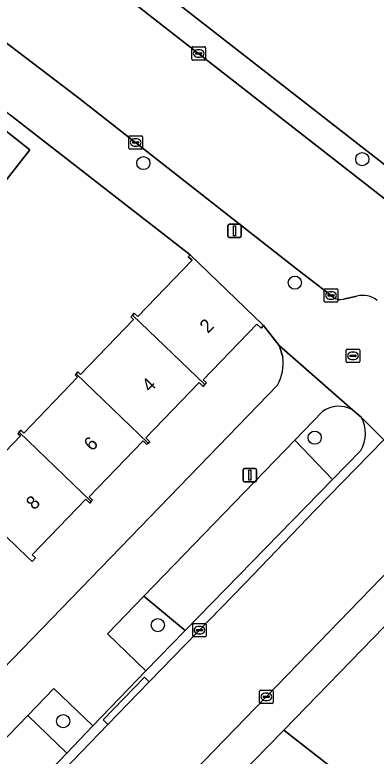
# Model space of a CAD drawing. Extents: x 157445 to 158888, y 383061 to 384688.
# Drawn here: x 158606.9 to 158633.7, y 383927.8 to 383982.9 of the extents above; entities that cross this region are included whole.
import ezdxf

# ---------------------------------------------------------------- set-up
doc = ezdxf.new("R2010")
doc.units = 0
for name, color, linetype in [('IMGEO_Berm_groen', 7, 'Continuous'), ('IMGEO_Boom', 7, 'Continuous'), ('IMGEO_Brandkraan', 7, 'Continuous'), ('IMGEO_Erf', 7, 'Continuous'), ('IMGEO_Groenvoorziening', 7, 'Continuous'), ('IMGEO_Kolk', 7, 'Continuous'), ('IMGEO_Lichtmast', 7, 'Continuous'), ('IMGEO_Pand', 7, 'Continuous'), ('IMGEO_Pand_nummerreeks', 7, 'Continuous'), ('IMGEO_Rijbaan_lokaal_open', 7, 'Continuous'), ('IMGEO_Voetpad_open', 7, 'Continuous')]:
    doc.layers.add(name, color=color, linetype=linetype)

msp = doc.modelspace()

# ---------------------------------------------------------------- linework, layer by layer
at = {"layer": 'IMGEO_Berm_groen'}
msp.add_lwpolyline([(158694.724, 383924.511), (158678.1, 383937.509), (158654.191, 383956.204), (158635.376, 383970.915), (158616.579, 383985.612), (158606.237, 383993.699), (158595.875, 384001.543), (158589.846, 384006.513), (158585.348, 384010.678), (158564.348, 384032.052), (158562.78, 384030.872), (158563.329, 384030.29), (158566.886, 384026.615), (158583.921, 384009.276), (158588.574, 384004.97), (158594.603, 384000), (158605.005, 383992.123), (158636.085, 383967.822), (158710.762, 383909.432), (158715.776, 383905.511), (158738.521, 383887.727), (158741.882, 383885.094), (158754.965, 383874.95), (158755.145, 383874.821)], dxfattribs=at)
at = {"layer": 'IMGEO_Boom'}
for centre in [(158632.69, 383972.135), (158616.448, 383971.848), (158627.68, 383962.966), (158629.158, 383951.451), (158617.518, 383937.532), (158610.499, 383930.396)]:
    msp.add_circle(centre, 0.489, dxfattribs=at)
at = {"layer": 'IMGEO_Brandkraan'}
for p, q in [((158631.497, 383957.105), (158631.497, 383957.957)), ((158631.572, 383958.031), (158632.424, 383958.031)), ((158631.756, 383957.525), (158631.756, 383957.537)), ((158632.194, 383957.488), (158631.796, 383957.488)), ((158631.799, 383957.574), (158632.197, 383957.574)), ((158631.985, 383957.811), (158632.01, 383957.811)), ((158632.24, 383957.537), (158632.24, 383957.525)), ((158632.498, 383957.957), (158632.498, 383957.105)), ((158632.424, 383957.031), (158631.572, 383957.031)), ((158632.008, 383957.251), (158631.983, 383957.251))]:
    msp.add_line(p, q, dxfattribs=at)
for points in [[(158631.497, 383957.105), (158631.497, 383957.957)], [(158631.572, 383958.031), (158632.424, 383958.031)], [(158632.498, 383957.957), (158632.498, 383957.105)], [(158632.424, 383957.031), (158631.572, 383957.031)]]:
    msp.add_lwpolyline(points, dxfattribs=at)
for centre, radius, start, end in [((158631.574, 383957.955), 0.0765, 91.552, 178.448), ((158631.574, 383957.955), 0.0765, 91.552, 178.448), ((158631.796, 383957.534), 0.0403, 85.8775, 175.7526), ((158631.793, 383957.524), 0.0366, 178.938, 274.7102), ((158632.197, 383957.531), 0.043, 264.8664, 352.4533), ((158632.201, 383957.536), 0.0386, 1.7309, 96.639), ((158632.422, 383957.955), 0.0765, 1.552, 88.448), ((158632.422, 383957.955), 0.0765, 1.552, 88.448), ((158631.574, 383957.107), 0.0765, 181.552, 268.448), ((158631.574, 383957.107), 0.0765, 181.552, 268.448), ((158632.422, 383957.107), 0.0765, 271.552, 358.448), ((158632.422, 383957.107), 0.0765, 271.552, 358.448)]:
    msp.add_arc(centre, radius, start, end, dxfattribs=at)
for centre, major_axis, ratio, start_param, end_param in [((158631.984, 383957.531), (-0.387, 0.002), 0.722429, 4.712389, 7.853982), ((158632.009, 383957.531), (-0.39, 0.002), 0.717154, 1.570796, 4.712389)]:
    msp.add_ellipse(centre, major_axis=major_axis, ratio=ratio, start_param=start_param, end_param=end_param, dxfattribs=at)
at = {"layer": 'IMGEO_Erf'}
for points in [[(158603.348, 383947.444), (158607.337, 383951.583), (158607.142, 383951.771), (158607.223, 383951.855), (158607.363, 383952), (158607.577, 383951.795), (158611.566, 383955.935), (158611.374, 383956.12), (158611.456, 383956.205), (158611.578, 383956.331), (158611.776, 383956.141), (158615.721, 383960.235), (158615.517, 383960.432), (158615.638, 383960.557), (158615.768, 383960.692), (158616.025, 383960.444), (158620.055, 383964.627), (158619.781, 383964.889), (158619.916, 383965.031), (158606.595, 383975.412)], [(158605.89, 383974.509), (158608.026, 383972.841), (158605.82, 383970.018)], [(158626.798, 383957.45), (158626.524, 383958.289), (158625.372, 383959.774), (158625.183, 383959.578), (158624.857, 383959.892), (158620.876, 383955.76), (158621.124, 383955.522), (158620.998, 383955.392), (158620.873, 383955.262), (158620.582, 383955.543), (158616.619, 383951.431), (158616.915, 383951.145), (158616.814, 383951.041), (158616.714, 383950.937), (158616.425, 383951.216), (158612.416, 383947.056), (158612.67, 383946.811), (158612.568, 383946.705), (158612.467, 383946.599), (158612.175, 383946.88), (158608.2, 383942.755), (158608.438, 383942.526), (158608.185, 383942.264), (158607.875, 383942.562)], [(158574.651, 383901.833), (158626.393, 383955.347)], [(158607.875, 383942.562), (158604.584, 383945.733)], [(158641.756, 383945.071), (158626.862, 383929.728), (158633.84, 383924.271)]]:
    msp.add_lwpolyline(points, dxfattribs=at)
msp.add_arc((158623.255, 383957.042), 3.567, 331.6278, 6.5708, dxfattribs=at)
at = {"layer": 'IMGEO_Groenvoorziening'}
for points in [[(158616.579, 383985.612), (158635.376, 383970.915), (158654.191, 383956.204), (158678.1, 383937.509), (158694.724, 383924.511), (158711.994, 383911.008), (158717.008, 383907.087), (158725.26, 383900.681), (158756.19, 383876.531)], [(158629.727, 383953.398), (158627.681, 383951.277), (158630.485, 383948.351), (158632.577, 383950.497)], [(158632.61, 383952.978), (158631.956, 383953.514)]]:
    msp.add_lwpolyline(points, dxfattribs=at)
for points in [[(158619.539, 383937.128), (158630.485, 383948.351), (158627.681, 383951.277), (158616.49, 383939.676)], [(158613.783, 383936.87), (158616.621, 383934.135), (158619.539, 383937.128), (158616.49, 383939.676)], [(158609.797, 383932.825), (158607.862, 383930.824), (158610.765, 383928.015), (158612.705, 383930.041)], [(158601.261, 383918.093), (158610.765, 383928.015), (158607.862, 383930.824), (158598.313, 383920.947)]]:
    msp.add_lwpolyline(points, close=True, dxfattribs=at)
for centre, radius, start, end in [((158630.931, 383951.733), 2.055, 60.084, 125.8741), ((158630.475, 383951.766), 2.455, 328.8841, 29.5918)]:
    msp.add_arc(centre, radius, start, end, dxfattribs=at)
at = {"layer": 'IMGEO_Kolk'}
for p, q in [((158620.053, 383979.566), (158620.053, 383980.418)), ((158620.128, 383980.492), (158620.98, 383980.492)), ((158620.541, 383980.272), (158620.566, 383980.272)), ((158621.054, 383980.418), (158621.054, 383979.566)), ((158620.312, 383979.986), (158620.312, 383979.998)), ((158620.75, 383979.949), (158620.352, 383979.949)), ((158620.355, 383980.035), (158620.753, 383980.035)), ((158620.564, 383979.712), (158620.539, 383979.712)), ((158620.796, 383979.998), (158620.796, 383979.986)), ((158620.98, 383979.492), (158620.128, 383979.492)), ((158615.374, 383972.955), (158615.374, 383973.807)), ((158615.449, 383973.881), (158616.301, 383973.881)), ((158615.862, 383973.661), (158615.887, 383973.661)), ((158616.375, 383973.807), (158616.375, 383972.955)), ((158615.633, 383973.375), (158615.633, 383973.387)), ((158616.071, 383973.338), (158615.673, 383973.338)), ((158615.676, 383973.424), (158616.074, 383973.424)), ((158615.885, 383973.101), (158615.86, 383973.101)), ((158616.117, 383973.387), (158616.117, 383973.375)), ((158616.301, 383972.881), (158615.449, 383972.881)), ((158629.869, 383961.591), (158629.869, 383962.443)), ((158629.944, 383962.517), (158630.796, 383962.517)), ((158630.87, 383962.443), (158630.87, 383961.591)), ((158630.128, 383962.011), (158630.128, 383962.023)), ((158630.566, 383961.974), (158630.168, 383961.974)), ((158630.171, 383962.06), (158630.569, 383962.06)), ((158630.357, 383962.297), (158630.382, 383962.297)), ((158630.612, 383962.023), (158630.612, 383962.011)), ((158630.796, 383961.517), (158629.944, 383961.517)), ((158630.38, 383961.737), (158630.355, 383961.737)), ((158620.104, 383936.729), (158620.104, 383937.581)), ((158620.179, 383937.655), (158621.031, 383937.655)), ((158620.363, 383937.149), (158620.363, 383937.161)), ((158620.801, 383937.112), (158620.403, 383937.112)), ((158620.406, 383937.198), (158620.804, 383937.198)), ((158620.592, 383937.435), (158620.617, 383937.435)), ((158620.847, 383937.161), (158620.847, 383937.149)), ((158621.105, 383937.581), (158621.105, 383936.729)), ((158621.031, 383936.655), (158620.179, 383936.655)), ((158620.615, 383936.875), (158620.59, 383936.875)), ((158625.146, 383932.706), (158625.998, 383932.706)), ((158625.071, 383931.78), (158625.071, 383932.632)), ((158625.33, 383932.2), (158625.33, 383932.212)), ((158625.768, 383932.163), (158625.37, 383932.163)), ((158625.373, 383932.249), (158625.771, 383932.249)), ((158625.559, 383932.486), (158625.584, 383932.486)), ((158625.814, 383932.212), (158625.814, 383932.2)), ((158626.072, 383932.632), (158626.072, 383931.78)), ((158625.998, 383931.706), (158625.146, 383931.706)), ((158625.582, 383931.926), (158625.557, 383931.926))]:
    msp.add_line(p, q, dxfattribs=at)
for points in [[(158620.053, 383979.566), (158620.053, 383980.418)], [(158620.128, 383980.492), (158620.98, 383980.492)], [(158621.054, 383980.418), (158621.054, 383979.566)], [(158620.98, 383979.492), (158620.128, 383979.492)], [(158615.374, 383972.955), (158615.374, 383973.807)], [(158615.449, 383973.881), (158616.301, 383973.881)], [(158616.375, 383973.807), (158616.375, 383972.955)], [(158616.301, 383972.881), (158615.449, 383972.881)], [(158629.869, 383961.591), (158629.869, 383962.443)], [(158629.944, 383962.517), (158630.796, 383962.517)], [(158630.87, 383962.443), (158630.87, 383961.591)], [(158630.796, 383961.517), (158629.944, 383961.517)], [(158620.104, 383936.729), (158620.104, 383937.581)], [(158620.179, 383937.655), (158621.031, 383937.655)], [(158621.105, 383937.581), (158621.105, 383936.729)], [(158621.031, 383936.655), (158620.179, 383936.655)], [(158625.146, 383932.706), (158625.998, 383932.706)], [(158625.071, 383931.78), (158625.071, 383932.632)], [(158626.072, 383932.632), (158626.072, 383931.78)], [(158625.998, 383931.706), (158625.146, 383931.706)]]:
    msp.add_lwpolyline(points, dxfattribs=at)
for centre, radius, start, end in [((158620.13, 383980.416), 0.0765, 91.552, 178.448), ((158620.13, 383980.416), 0.0765, 91.552, 178.448), ((158620.978, 383980.416), 0.0765, 1.552, 88.448), ((158620.978, 383980.416), 0.0765, 1.552, 88.448), ((158620.13, 383979.568), 0.0765, 181.552, 268.448), ((158620.13, 383979.568), 0.0765, 181.552, 268.448), ((158620.352, 383979.995), 0.0403, 85.8775, 175.7526), ((158620.349, 383979.985), 0.0366, 178.938, 274.7102), ((158620.753, 383979.992), 0.043, 264.8664, 352.4533), ((158620.757, 383979.997), 0.0386, 1.7309, 96.639), ((158620.978, 383979.568), 0.0765, 271.552, 358.448), ((158620.978, 383979.568), 0.0765, 271.552, 358.448), ((158615.451, 383973.805), 0.0765, 91.552, 178.448), ((158615.451, 383973.805), 0.0765, 91.552, 178.448), ((158616.299, 383973.805), 0.0765, 1.552, 88.448), ((158616.299, 383973.805), 0.0765, 1.552, 88.448), ((158615.451, 383972.957), 0.0765, 181.552, 268.448), ((158615.451, 383972.957), 0.0765, 181.552, 268.448), ((158615.673, 383973.384), 0.0403, 85.8775, 175.7526), ((158615.67, 383973.374), 0.0366, 178.938, 274.7102), ((158616.074, 383973.381), 0.043, 264.8664, 352.4533), ((158616.078, 383973.386), 0.0386, 1.7309, 96.639), ((158616.299, 383972.957), 0.0765, 271.552, 358.448), ((158616.299, 383972.957), 0.0765, 271.552, 358.448), ((158629.946, 383962.441), 0.0765, 91.552, 178.448), ((158629.946, 383962.441), 0.0765, 91.552, 178.448), ((158630.794, 383962.441), 0.0765, 1.552, 88.448), ((158630.794, 383962.441), 0.0765, 1.552, 88.448), ((158630.168, 383962.02), 0.0403, 85.8775, 175.7526), ((158630.165, 383962.01), 0.0366, 178.938, 274.7102), ((158630.569, 383962.017), 0.043, 264.8664, 352.4533), ((158630.573, 383962.022), 0.0386, 1.7309, 96.639), ((158629.946, 383961.593), 0.0765, 181.552, 268.448), ((158629.946, 383961.593), 0.0765, 181.552, 268.448), ((158630.794, 383961.593), 0.0765, 271.552, 358.448), ((158630.794, 383961.593), 0.0765, 271.552, 358.448), ((158620.181, 383937.579), 0.0765, 91.552, 178.448), ((158620.181, 383937.579), 0.0765, 91.552, 178.448), ((158620.403, 383937.158), 0.0403, 85.8775, 175.7526), ((158620.4, 383937.148), 0.0366, 178.938, 274.7102), ((158620.804, 383937.155), 0.043, 264.8664, 352.4533), ((158620.808, 383937.16), 0.0386, 1.7309, 96.639), ((158621.029, 383937.579), 0.0765, 1.552, 88.448), ((158621.029, 383937.579), 0.0765, 1.552, 88.448), ((158620.181, 383936.731), 0.0765, 181.552, 268.448), ((158620.181, 383936.731), 0.0765, 181.552, 268.448), ((158621.029, 383936.731), 0.0765, 271.552, 358.448), ((158621.029, 383936.731), 0.0765, 271.552, 358.448), ((158625.148, 383932.63), 0.0765, 91.552, 178.448), ((158625.148, 383932.63), 0.0765, 91.552, 178.448), ((158625.996, 383932.63), 0.0765, 1.552, 88.448), ((158625.996, 383932.63), 0.0765, 1.552, 88.448), ((158625.37, 383932.209), 0.0403, 85.8775, 175.7526), ((158625.367, 383932.199), 0.0366, 178.938, 274.7102), ((158625.771, 383932.206), 0.043, 264.8664, 352.4533), ((158625.775, 383932.211), 0.0386, 1.7309, 96.639), ((158625.148, 383931.782), 0.0765, 181.552, 268.448), ((158625.148, 383931.782), 0.0765, 181.552, 268.448), ((158625.996, 383931.782), 0.0765, 271.552, 358.448), ((158625.996, 383931.782), 0.0765, 271.552, 358.448)]:
    msp.add_arc(centre, radius, start, end, dxfattribs=at)
for centre, major_axis, ratio, start_param, end_param in [((158620.54, 383979.992), (-0.387, 0.002), 0.722429, 4.712389, 7.853982), ((158620.565, 383979.992), (-0.39, 0.002), 0.717154, 1.570796, 4.712389), ((158615.861, 383973.381), (-0.387, 0.002), 0.722429, 4.712389, 7.853982), ((158615.886, 383973.381), (-0.39, 0.002), 0.717154, 1.570796, 4.712389), ((158630.356, 383962.017), (-0.387, 0.002), 0.722429, 4.712389, 7.853982), ((158630.381, 383962.017), (-0.39, 0.002), 0.717154, 1.570796, 4.712389), ((158620.591, 383937.155), (-0.387, 0.002), 0.722429, 4.712389, 7.853982), ((158620.616, 383937.155), (-0.39, 0.002), 0.717154, 1.570796, 4.712389), ((158625.558, 383932.206), (-0.387, 0.002), 0.722429, 4.712389, 7.853982), ((158625.583, 383932.206), (-0.39, 0.002), 0.717154, 1.570796, 4.712389)]:
    msp.add_ellipse(centre, major_axis=major_axis, ratio=ratio, start_param=start_param, end_param=end_param, dxfattribs=at)
at = {"layer": 'IMGEO_Lichtmast'}
for p, q in [((158622.724, 383966.416), (158622.724, 383967.216)), ((158622.724, 383967.216), (158622.724, 383966.416)), ((158622.824, 383967.316), (158623.614, 383967.316)), ((158623.614, 383967.316), (158622.824, 383967.316)), ((158623.714, 383967.216), (158623.714, 383966.416)), ((158623.714, 383966.416), (158623.714, 383967.216)), ((158623.614, 383966.316), (158622.824, 383966.316)), ((158622.824, 383966.316), (158623.614, 383966.316)), ((158623.854, 383948.262), (158623.854, 383949.062)), ((158623.854, 383949.062), (158623.854, 383948.262)), ((158623.954, 383949.162), (158624.744, 383949.162)), ((158624.744, 383949.162), (158623.954, 383949.162)), ((158624.844, 383949.062), (158624.844, 383948.262)), ((158624.844, 383948.262), (158624.844, 383949.062)), ((158624.744, 383948.162), (158623.954, 383948.162)), ((158623.954, 383948.162), (158624.744, 383948.162))]:
    msp.add_line(p, q, dxfattribs=at)
for points in [[(158623.144, 383967.191), (158623.294, 383967.191), (158623.294, 383966.441), (158623.144, 383966.441), (158623.144, 383967.191)], [(158624.274, 383949.037), (158624.424, 383949.037), (158624.424, 383948.287), (158624.274, 383948.287), (158624.274, 383949.037)]]:
    msp.add_lwpolyline(points, dxfattribs=at)
for centre, start, end in [((158622.824, 383967.216), 90, 180), ((158622.824, 383967.216), 90, 180), ((158623.614, 383967.216), 0, 90), ((158623.614, 383967.216), 360, 90), ((158622.824, 383966.416), 180, 270), ((158622.824, 383966.416), 180, 270), ((158623.614, 383966.416), 270, 0), ((158623.614, 383966.416), 270, 0), ((158623.954, 383949.062), 90, 180), ((158623.954, 383949.062), 90, 180), ((158624.744, 383949.062), 0, 90), ((158624.744, 383949.062), 360, 90), ((158623.954, 383948.262), 180, 270), ((158623.954, 383948.262), 180, 270), ((158624.744, 383948.262), 270, 0), ((158624.744, 383948.262), 270, 0)]:
    msp.add_arc(centre, 0.1, start, end, dxfattribs=at)
at = {"layer": 'IMGEO_Pand'}
for points in [[(158603.858, 383971.908), (158605.82, 383970.018), (158608.026, 383972.841), (158605.89, 383974.509)], [(158615.638, 383960.557), (158620.998, 383955.392), (158621.124, 383955.522), (158620.876, 383955.76), (158624.857, 383959.892), (158625.183, 383959.578), (158625.372, 383959.774), (158619.916, 383965.031), (158619.781, 383964.889), (158620.055, 383964.627), (158616.025, 383960.444), (158615.768, 383960.692)], [(158611.456, 383956.205), (158616.814, 383951.041), (158616.915, 383951.145), (158616.619, 383951.431), (158620.582, 383955.543), (158620.873, 383955.262), (158620.998, 383955.392), (158615.638, 383960.557), (158615.517, 383960.432), (158615.721, 383960.235), (158611.776, 383956.141), (158611.578, 383956.331)], [(158611.456, 383956.205), (158611.374, 383956.12), (158611.566, 383955.935), (158607.577, 383951.795), (158607.363, 383952), (158607.223, 383951.855), (158612.568, 383946.705), (158612.67, 383946.811), (158612.416, 383947.056), (158616.425, 383951.216), (158616.714, 383950.937), (158616.814, 383951.041)], [(158607.223, 383951.855), (158607.142, 383951.771), (158607.337, 383951.583), (158603.348, 383947.444), (158603.108, 383947.674), (158602.849, 383947.406), (158604.174, 383946.129), (158604.584, 383945.733), (158607.875, 383942.562), (158608.185, 383942.264), (158608.438, 383942.526), (158608.2, 383942.755), (158612.175, 383946.88), (158612.467, 383946.599), (158612.568, 383946.705)]]:
    msp.add_lwpolyline(points, close=True, dxfattribs=at)
at = {"layer": 'IMGEO_Rijbaan_lokaal_open'}
for points in [[(158650.391, 383946.366), (158650.573, 383946.223), (158656.293, 383941.774), (158664.255, 383935.56), (158682.8, 383920.954), (158690.824, 383914.687), (158693.825, 383912.344), (158705.741, 383903.038), (158710.762, 383909.432), (158636.085, 383967.822), (158605.005, 383992.123), (158594.603, 384000), (158588.574, 384004.97), (158584.052, 384000), (158583.158, 383999.017), (158583.4, 383998.791), (158588.572, 383994.44), (158598.155, 383986.96), (158611.623, 383976.705), (158627.813, 383964.002), (158630.37, 383962.018), (158630.565, 383961.863)], [(158631.295, 383961.732), (158632.288, 383961.963)], [(158633.84, 383924.271), (158626.862, 383929.728), (158623.51, 383926.275), (158641.472, 383912.228)]]:
    msp.add_lwpolyline(points, dxfattribs=at)
msp.add_lwpolyline([(158580.646, 383896.169), (158585.568, 383891.156), (158585.695, 383891.294), (158591.324, 383897.081), (158600.027, 383905.849), (158634.853, 383941.812), (158639.367, 383946.454), (158634.281, 383951.301), (158629.192, 383946.077), (158623.997, 383940.655), (158616.881, 383933.307), (158613.815, 383930.143), (158611.864, 383928.128), (158601.661, 383917.572), (158586.233, 383901.895), (158580.765, 383896.27)], close=True, dxfattribs=at)
for centre, radius, start, end in [((158632.72, 383960.235), 1.781, 52.4874, 104.0514), ((158631.088, 383962.68), 0.97, 237.3581, 282.2948)]:
    msp.add_arc(centre, radius, start, end, dxfattribs=at)
at = {"layer": 'IMGEO_Voetpad_open'}
for points in [[(158630.565, 383961.863), (158630.37, 383962.018), (158627.813, 383964.002), (158611.623, 383976.705), (158598.155, 383986.96), (158588.572, 383994.44), (158583.4, 383998.791), (158583.158, 383999.017), (158582.107, 384000), (158580.587, 384001.422), (158578.54, 384003.305)], [(158575.043, 384000), (158605.435, 383976.316), (158606.595, 383975.412), (158619.916, 383965.031), (158625.372, 383959.774), (158626.524, 383958.289), (158631.956, 383953.514), (158632.61, 383952.978), (158634.281, 383951.301), (158634.698, 383951.752), (158639.825, 383946.899), (158641.683, 383947.99), (158641.729, 383948.017), (158644.552, 383945.748), (158707.538, 383896.51), (158726.736, 383881.663), (158736.794, 383873.802), (158737.028, 383873.642), (158741.151, 383870.402), (158741.149, 383870.399), (158739.438, 383868.46), (158743.892, 383863.161), (158747.545, 383865.464)], [(158632.288, 383961.963), (158631.295, 383961.732)], [(158631.956, 383953.514), (158626.524, 383958.289), (158626.798, 383957.45)], [(158626.393, 383955.347), (158574.651, 383901.833)], [(158616.621, 383934.135), (158613.783, 383936.87), (158616.49, 383939.676), (158627.681, 383951.277), (158629.727, 383953.398)], [(158629.192, 383946.077), (158634.281, 383951.301), (158632.61, 383952.978)], [(158632.577, 383950.497), (158630.485, 383948.351), (158619.539, 383937.128), (158616.621, 383934.135), (158612.705, 383930.041), (158610.765, 383928.015), (158601.261, 383918.093)], [(158644.552, 383945.748), (158641.729, 383948.017), (158641.683, 383947.99), (158639.825, 383946.899), (158639.367, 383946.454), (158634.853, 383941.812), (158600.027, 383905.849), (158591.324, 383897.081), (158585.695, 383891.294), (158585.568, 383891.156), (158582.963, 383888.433)], [(158601.661, 383917.572), (158611.864, 383928.128), (158613.815, 383930.143), (158613.454, 383930.488), (158616.521, 383933.656), (158616.881, 383933.307), (158623.997, 383940.655), (158629.192, 383946.077)], [(158585.327, 383886.944), (158623.51, 383926.275), (158626.862, 383929.728), (158641.756, 383945.071)], [(158577.133, 383899.167), (158578.6, 383900.677), (158591.344, 383913.798), (158594.114, 383916.642), (158597.067, 383913.806), (158598.524, 383915.3), (158595.594, 383918.134), (158598.313, 383920.947), (158607.862, 383930.824), (158609.797, 383932.825), (158612.705, 383930.041), (158616.621, 383934.135)]]:
    msp.add_lwpolyline(points, dxfattribs=at)
msp.add_lwpolyline([(158616.881, 383933.307), (158616.521, 383933.656), (158613.454, 383930.488), (158613.815, 383930.143)], close=True, dxfattribs=at)
for centre, radius, start, end in [((158632.72, 383960.235), 1.781, 52.4874, 104.0514), ((158631.088, 383962.68), 0.97, 237.3581, 282.2948), ((158623.255, 383957.042), 3.567, 331.6278, 6.5708), ((158630.931, 383951.733), 2.055, 60.084, 125.8741), ((158630.475, 383951.766), 2.455, 328.8841, 29.5918)]:
    msp.add_arc(centre, radius, start, end, dxfattribs=at)

# ---------------------------------------------------------------- texts
at = {"layer": 'IMGEO_Pand_nummerreeks'}
for s, p in [('2', (158621.231, 383959.153)), ('4', (158616.935, 383954.777)), ('6', (158612.639, 383950.4)), ('8', (158608.345, 383946.024))]:
    msp.add_text(s, height=1, rotation=45.5334, dxfattribs=at).set_placement(p)

doc.saveas('drawing.dxf')
